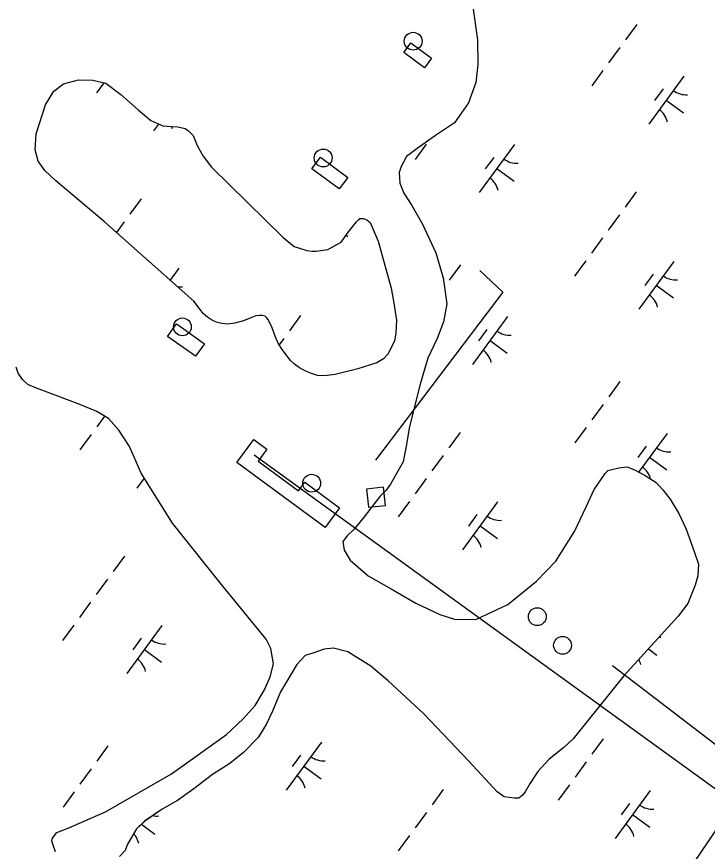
# Model space of a CAD drawing. Extents: x 3905714 to 3926767, y 183354 to 205755.
# Drawn here: x 3917019 to 3917600, y 196577 to 197279 of the extents above; entities that cross this region are included whole.
import ezdxf

# ---------------------------------------------------------------- set-up
doc = ezdxf.new("R2010")
doc.units = 0
for name, color, linetype in [('V-CHAN-DOCK', 7, 'Continuous'), ('V-DOMW-TANK', 7, 'Continuous'), ('V-TOPO-SHOR', 7, 'Continuous'), ('V-UTIL-LINE', 7, 'Continuous'), ('V-WETL-SWMP', 7, 'Continuous')]:
    doc.layers.add(name, color=color, linetype=linetype)

msp = doc.modelspace()

# ---------------------------------------------------------------- linework, layer by layer
at = {"layer": 'V-CHAN-DOCK'}
for points in [[(3917350.42, 197257.37), (3917367.84, 197244.53), (3917361.86, 197236.42), (3917344.43, 197249.26)], [(3917274.31, 197161.09), (3917297.23, 197144.13), (3917290.1, 197134.49), (3917267.18, 197151.45)], [(3917156.75, 197018.25), (3917176.61, 197004.07), (3917169.08, 196993.53), (3917145.66, 197010.26), (3917153.19, 197020.79)], [(3917278.18, 196849.34), (3917203.95, 196903.94), (3917218.2, 196923.31), (3917229.22, 196915.2), (3917221.89, 196905.24), (3917255.93, 196880.2), (3917261.24, 196887.42), (3917290.41, 196865.96)], [(3917313.17, 196881.76), (3917314.87, 196866.4), (3917329.11, 196867.98), (3917327.4, 196883.34)]]:
    msp.add_lwpolyline(points, close=True, dxfattribs=at)
at = {"layer": 'V-DOMW-TANK'}
for centre in [(3917352.35, 197258.76), (3917276.64, 197160.49), (3917158.16, 197018.25), (3917266.97, 196886.62), (3917456.79, 196774.25), (3917478.07, 196750.13)]:
    msp.add_circle(centre, 7.5, dxfattribs=at)
at = {"layer": 'V-TOPO-SHOR'}
for points in [[(3917402.45, 197287.75), (3917406.47, 197260.04), (3917406.87, 197239.15), (3917405.21, 197224.01), (3917398.84, 197206.81), (3917387.25, 197190.16), (3917371, 197179.29), (3917355.79, 197168.4), (3917346.87, 197161.67), (3917342.12, 197153.34), (3917340.52, 197148.12), (3917340.99, 197139.24), (3917344.6, 197130.86), (3917351.33, 197120.38), (3917360.11, 197104.65), (3917371.46, 197080.56), (3917377.61, 197059.63), (3917380.62, 197037.67), (3917377.91, 197022.54), (3917372.61, 197008.47), (3917364.68, 196991.8), (3917358.28, 196969.9), (3917349.19, 196934.43), (3917346.48, 196917.73), (3917343.79, 196904.69), (3917333.24, 196885.95), (3917329.55, 196880.74), (3917324.3, 196875.55), (3917311.14, 196858.39), (3917302.72, 196847.99), (3917296.94, 196842.28), (3917293.26, 196837.6), (3917294.26, 196830.28), (3917299.43, 196821.9), (3917314.5, 196808.75), (3917333.77, 196797.67), (3917354.59, 196785.53), (3917374.91, 196776.01), (3917387.94, 196771.75), (3917405.7, 196772.17), (3917431.89, 196784.55)], [(3917167.67, 197040.04), (3917092.67, 197106.71), (3917051.76, 197141.25), (3917042.42, 197149.99), (3917036.83, 197157.78), (3917034.3, 197167.19), (3917035.08, 197180.81), (3917042.98, 197205.18), (3917050.09, 197216.65), (3917058.11, 197222.95), (3917070.58, 197226.4), (3917082.79, 197225.86), (3917093.82, 197223.44), (3917106.21, 197213.98), (3917120.93, 197200.97), (3917131.45, 197191.99), (3917141.76, 197187.46), (3917149.04, 197186.95), (3917154.44, 197186.68), (3917160.54, 197185.24), (3917163.34, 197183.34), (3917167.08, 197179.33), (3917170.55, 197170.85), (3917175.66, 197161.9), (3917182.66, 197152.7), (3917242.91, 197093.62), (3917252.26, 197086.05), (3917262.81, 197082.47), (3917267.74, 197081.97), (3917270.79, 197081.95), (3917280.67, 197083.54), (3917291.74, 197089.58), (3917297.9, 197098.23), (3917304.52, 197106.65), (3917307.59, 197109.45), (3917310.41, 197109.43), (3917313.23, 197108.48), (3917316.03, 197106.11), (3917322.75, 197090.34), (3917333.79, 197050.81), (3917336.07, 197038.12), (3917338.33, 197024.01), (3917337.8, 197012.97), (3917336.59, 197006.64), (3917331.35, 196995.63), (3917327.34, 196991.43), (3917321.68, 196987.93), (3917305.68, 196982.86), (3917286.63, 196978.04), (3917277.69, 196976.92), (3917271.82, 196977.42), (3917265.96, 196979.34), (3917260.81, 196981.48), (3917256.6, 196983.86), (3917252.39, 196986.93), (3917249.12, 196990.01), (3917242.12, 196999.21), (3917238.87, 197004.63), (3917236.08, 197010.52), (3917233.77, 197017.34), (3917231.68, 197021.58), (3917230.06, 197024.64), (3917228.89, 197026.06), (3917227.72, 197027.24), (3917225.38, 197027.73), (3917223.03, 197027.74), (3917219.98, 197027.52), (3917214.32, 197025.21), (3917209.62, 197023.35), (3917202.32, 197021.28), (3917195.98, 197020.61), (3917191.28, 197021.11), (3917187.77, 197022.07), (3917183.55, 197023.51), (3917179.33, 197026.35), (3917175.6, 197029.66), (3917173.03, 197032.96), (3917167.67, 197040.04)], [(3917051.45, 196576.27), (3917049.39, 196582.03), (3917048.36, 196585.17), (3917048.9, 196587.78), (3917052.58, 196592.46), (3917062.53, 196596.58), (3917076.15, 196602.25), (3917093.43, 196609.98), (3917148.99, 196642.04), (3917195.15, 196675.2), (3917209.33, 196688.18), (3917219.32, 196699.61), (3917227.23, 196712.62), (3917232, 196723.57), (3917234.67, 196734.52), (3917232.66, 196747.59), (3917228.52, 196755.45), (3917192.22, 196800.06), (3917149.7, 196853.07), (3917123.31, 196895.01), (3917113.51, 196917.53), (3917104.71, 196931.16), (3917095.89, 196941.14), (3917086, 196946.94), (3917071.93, 196952.77), (3917051.08, 196960.73), (3917035.45, 196966.56), (3917028.15, 196969.74), (3917023.48, 196973.95), (3917019.85, 196979.19), (3917018.31, 196984.42)], [(3917431.89, 196784.55), (3917456.03, 196804.26), (3917472.33, 196820.88), (3917488.14, 196845.86), (3917498.19, 196867.22), (3917504.54, 196881.29), (3917514.02, 196894.81), (3917516.13, 196897.41), (3917525.54, 196899.45), (3917532.34, 196900.45), (3917538.59, 196897.8), (3917547.44, 196893.05), (3917556.81, 196887.25), (3917562.52, 196880.95), (3917568.74, 196873.07), (3917575.98, 196861.02), (3917582.18, 196847.92), (3917588.86, 196829.08), (3917592.45, 196818.61), (3917591.87, 196808.69), (3917589.73, 196800.87), (3917583.38, 196785.23), (3917575.48, 196774.83), (3917529.74, 196724.43), (3917487.12, 196671.4), (3917479.24, 196664.14), (3917466.65, 196654.29), (3917457.18, 196643.89), (3917450.86, 196634.01), (3917446.64, 196626.72), (3917444.01, 196623.6), (3917441.38, 196621.53), (3917437.2, 196621.55), (3917428.85, 196622.64), (3917423.13, 196626.86), (3917399.25, 196652.59), (3917361.36, 196692.51), (3917331.22, 196720.37), (3917316.67, 196732.47), (3917297.41, 196744.6), (3917285.42, 196747.8), (3917277.58, 196746.8), (3917268.68, 196743.72), (3917261.35, 196741.68), (3917254.52, 196733.88), (3917240.8, 196710.98), (3917233.92, 196694.83), (3917228.63, 196683.36), (3917221.77, 196672.43), (3917209.69, 196659.97), (3917198.14, 196650.64), (3917183.46, 196641.32), (3917167.72, 196629.4), (3917154.08, 196619.55), (3917140.98, 196612.32), (3917126.29, 196601.96), (3917119.46, 196595.73), (3917112.08, 196582.71), (3917109.95, 196577.5), (3917105.22, 196572.3)]]:
    msp.add_lwpolyline(points, dxfattribs=at)
at = {"layer": 'V-UTIL-LINE'}
for points in [[(3920382.72, 200123.13), (3919431.34, 198911.04), (3917639.74, 196643.01), (3912670.96, 189304.15), (3911629.35, 187953.28)], [(3917520.12, 196733.21), (3917669.62, 196618.74), (3919457.38, 198881.61), (3920417.08, 200095.51)], [(3920481.64, 200045.37), (3917672.78, 196581.37), (3917218.41, 196910.18)], [(3917408.38, 197065.79), (3917427.66, 197047.41), (3917320.62, 196906.17)]]:
    msp.add_lwpolyline(points, dxfattribs=at)
at = {"layer": 'V-WETL-SWMP'}
for p, q in [((3917402.45, 197287.75), (3917406.47, 197260.04)), ((3917540.46, 197272.91), (3917531, 197260)), ((3917406.47, 197260.04), (3917406.87, 197239.15)), ((3917526.27, 197253.54), (3917516.82, 197240.64)), ((3917406.87, 197239.15), (3917405.21, 197224.01)), ((3917405.93, 197230.15), (3917405.88, 197230.08)), ((3917512.09, 197234.18), (3917502.63, 197221.28)), ((3917580.1, 197229.35), (3917550.55, 197189.02)), ((3917092.09, 197223.82), (3917085.96, 197215.45)), ((3917405.21, 197224.01), (3917398.84, 197206.81)), ((3917562.64, 197218.59), (3917555.55, 197208.91)), ((3917565.32, 197209.19), (3917579.84, 197198.55)), ((3917398.84, 197206.81), (3917387.25, 197190.16)), ((3917138.16, 197189.04), (3917133.87, 197183.19)), ((3917387.25, 197190.16), (3917371, 197179.29)), ((3917371, 197179.29), (3917355.79, 197168.41)), ((3917363.37, 197172.07), (3917353.92, 197159.16)), ((3917355.79, 197168.41), (3917346.87, 197161.67)), ((3917437.56, 197171.74), (3917408.01, 197131.4)), ((3917346.87, 197161.67), (3917342.12, 197153.34)), ((3917420.1, 197160.97), (3917413.01, 197151.29)), ((3917342.12, 197153.34), (3917340.52, 197148.12)), ((3917422.78, 197151.57), (3917437.3, 197140.93)), ((3917340.52, 197148.12), (3917340.99, 197139.24)), ((3917340.99, 197139.24), (3917344.6, 197130.86)), ((3917344.6, 197130.86), (3917351.33, 197120.38)), ((3917540.11, 197131.84), (3917530.65, 197118.93)), ((3917123.43, 197126.01), (3917113.98, 197113.11)), ((3917351.33, 197120.38), (3917360.11, 197104.65)), ((3917525.92, 197112.48), (3917516.47, 197099.57)), ((3917109.25, 197106.65), (3917102.73, 197097.76)), ((3917360.11, 197104.65), (3917371.46, 197080.56)), ((3917295.93, 197095.46), (3917297.35, 197094.42)), ((3917511.74, 197093.12), (3917502.28, 197080.21)), ((3917371.46, 197080.56), (3917377.61, 197059.63)), ((3917497.55, 197073.76), (3917488.1, 197060.85)), ((3917571.74, 197073.43), (3917542.19, 197033.1)), ((3917155.06, 197067.61), (3917147.81, 197057.7)), ((3917392.14, 197070.47), (3917382.69, 197057.56)), ((3917377.61, 197059.63), (3917380.62, 197037.67)), ((3917554.28, 197062.66), (3917547.19, 197052.98)), ((3917556.96, 197053.26), (3917571.48, 197042.63)), ((3917380.62, 197037.67), (3917377.92, 197022.54)), ((3917257.61, 197027.71), (3917248.16, 197014.8)), ((3917431.78, 197026.92), (3917402.23, 196986.58)), ((3917377.92, 197022.54), (3917372.61, 197008.47)), ((3917414.33, 197016.15), (3917407.24, 197006.47)), ((3917243.43, 197008.35), (3917239.69, 197003.25)), ((3917372.61, 197008.47), (3917364.68, 196991.8)), ((3917417.01, 197006.75), (3917431.53, 196996.11)), ((3917364.68, 196991.8), (3917358.28, 196969.9)), ((3917019.85, 196979.19), (3917018.31, 196984.42)), ((3917023.48, 196973.95), (3917019.85, 196979.19)), ((3917028.15, 196969.74), (3917023.48, 196973.95)), ((3917035.45, 196966.56), (3917028.15, 196969.74)), ((3917358.28, 196969.9), (3917349.19, 196934.43)), ((3917526.32, 196972.16), (3917516.86, 196959.26)), ((3917051.08, 196960.73), (3917035.45, 196966.56)), ((3917071.93, 196952.77), (3917051.08, 196960.73)), ((3917086, 196946.94), (3917071.93, 196952.77)), ((3917095.89, 196941.14), (3917086, 196946.94)), ((3917512.14, 196952.8), (3917502.68, 196939.9)), ((3917092.6, 196943.07), (3917086.01, 196934.07)), ((3917104.71, 196931.16), (3917095.89, 196941.14)), ((3917349.19, 196934.43), (3917346.48, 196917.73)), ((3917497.95, 196933.44), (3917488.5, 196920.54)), ((3917081.28, 196927.62), (3917071.82, 196914.71)), ((3917113.51, 196917.53), (3917104.71, 196931.16)), ((3917391.79, 196929.4), (3917382.33, 196916.5)), ((3917565.96, 196928.61), (3917542.04, 196895.95)), ((3917123.31, 196895.01), (3917113.51, 196917.53)), ((3917346.48, 196917.73), (3917343.79, 196904.69)), ((3917548.51, 196917.84), (3917541.42, 196908.16)), ((3917377.61, 196910.04), (3917368.15, 196897.14)), ((3917551.19, 196908.44), (3917565.71, 196897.81)), ((3917343.79, 196904.69), (3917333.24, 196885.95)), ((3917516.13, 196897.41), (3917525.54, 196899.45)), ((3917525.54, 196899.45), (3917532.34, 196900.45)), ((3917532.34, 196900.45), (3917538.59, 196897.8)), ((3917538.59, 196897.8), (3917547.44, 196893.05)), ((3917125.91, 196890.87), (3917119.74, 196882.45)), ((3917149.7, 196853.07), (3917123.31, 196895.01)), ((3917504.54, 196881.29), (3917514.02, 196894.81)), ((3917514.02, 196894.81), (3917516.13, 196897.41)), ((3917547.44, 196893.05), (3917556.81, 196887.25)), ((3917333.24, 196885.95), (3917329.55, 196880.74)), ((3917363.42, 196890.68), (3917353.97, 196877.78)), ((3917556.81, 196887.25), (3917562.52, 196880.95)), ((3917329.55, 196880.74), (3917324.3, 196875.55)), ((3917498.19, 196867.22), (3917504.54, 196881.29)), ((3917562.52, 196880.95), (3917568.74, 196873.07)), ((3917324.3, 196875.55), (3917311.14, 196858.39)), ((3917349.24, 196871.32), (3917339.78, 196858.42)), ((3917423.42, 196870.99), (3917393.87, 196830.66)), ((3917568.74, 196873.07), (3917575.98, 196861.02)), ((3917488.14, 196845.86), (3917498.19, 196867.22)), ((3917311.14, 196858.39), (3917302.72, 196847.99)), ((3917405.97, 196860.23), (3917398.88, 196850.55)), ((3917575.98, 196861.02), (3917582.18, 196847.92)), ((3917192.22, 196800.06), (3917149.7, 196853.07)), ((3917408.65, 196850.83), (3917423.17, 196840.19)), ((3917296.94, 196842.28), (3917293.26, 196837.6)), ((3917302.72, 196847.99), (3917296.94, 196842.28)), ((3917472.33, 196820.88), (3917488.14, 196845.86)), ((3917582.18, 196847.92), (3917588.86, 196829.08)), ((3917293.26, 196837.6), (3917294.26, 196830.28)), ((3917294.26, 196830.28), (3917299.43, 196821.89)), ((3917588.86, 196829.08), (3917592.45, 196818.61)), ((3917109.3, 196825.27), (3917099.84, 196812.37)), ((3917299.43, 196821.89), (3917314.5, 196808.75)), ((3917456.03, 196804.26), (3917472.33, 196820.88)), ((3917592.45, 196818.61), (3917591.87, 196808.69)), ((3917314.5, 196808.75), (3917333.77, 196797.67)), ((3917591.87, 196808.69), (3917589.74, 196800.87)), ((3917095.11, 196805.91), (3917085.66, 196793.01)), ((3917228.53, 196755.45), (3917192.22, 196800.06)), ((3917431.89, 196784.55), (3917456.03, 196804.26)), ((3917589.74, 196800.87), (3917583.38, 196785.23)), ((3917333.77, 196797.67), (3917354.59, 196785.53)), ((3917080.93, 196786.55), (3917071.47, 196773.65)), ((3917354.59, 196785.53), (3917374.91, 196776.01)), ((3917405.7, 196772.17), (3917431.89, 196784.55)), ((3917583.38, 196785.23), (3917575.48, 196774.83)), ((3917374.91, 196776.01), (3917387.94, 196771.75)), ((3917387.94, 196771.75), (3917405.7, 196772.17)), ((3917575.48, 196774.83), (3917529.74, 196724.43)), ((3917066.74, 196767.19), (3917057.29, 196754.29)), ((3917140.93, 196766.86), (3917111.38, 196726.53)), ((3917123.48, 196756.1), (3917116.38, 196746.42)), ((3917232.66, 196747.59), (3917228.53, 196755.45)), ((3917126.15, 196746.7), (3917140.67, 196736.06)), ((3917234.67, 196734.52), (3917232.66, 196747.59)), ((3917268.68, 196743.72), (3917261.35, 196741.68)), ((3917277.58, 196746.8), (3917268.68, 196743.72)), ((3917285.42, 196747.8), (3917277.58, 196746.8)), ((3917297.41, 196744.6), (3917285.42, 196747.8)), ((3917316.67, 196732.47), (3917297.41, 196744.6)), ((3917550.28, 196747.06), (3917557.35, 196741.88)), ((3917261.35, 196741.68), (3917254.52, 196733.88)), ((3917232, 196723.57), (3917234.67, 196734.52)), ((3917254.52, 196733.88), (3917240.8, 196710.98)), ((3917331.22, 196720.37), (3917316.67, 196732.47)), ((3917227.23, 196712.62), (3917232, 196723.57)), ((3917529.74, 196724.43), (3917487.12, 196671.4)), ((3917361.36, 196692.51), (3917331.22, 196720.37)), ((3917219.32, 196699.61), (3917227.23, 196712.62)), ((3917240.8, 196710.98), (3917233.92, 196694.82)), ((3917209.33, 196688.18), (3917219.32, 196699.61)), ((3917233.92, 196694.82), (3917228.63, 196683.36)), ((3917195.15, 196675.2), (3917209.33, 196688.18)), ((3917399.25, 196652.59), (3917361.36, 196692.51)), ((3917228.63, 196683.36), (3917221.77, 196672.43)), ((3917148.99, 196642.04), (3917195.15, 196675.2)), ((3917221.77, 196672.43), (3917209.69, 196659.97)), ((3917275.11, 196668.56), (3917245.56, 196628.22)), ((3917487.12, 196671.4), (3917479.24, 196664.14)), ((3917512.19, 196671.42), (3917502.73, 196658.51)), ((3917095.51, 196665.59), (3917086.06, 196652.69)), ((3917209.69, 196659.97), (3917198.14, 196650.63)), ((3917479.24, 196664.14), (3917466.65, 196654.29)), ((3917257.65, 196657.79), (3917250.56, 196648.11)), ((3917423.13, 196626.86), (3917399.25, 196652.59)), ((3917466.65, 196654.29), (3917457.19, 196643.89)), ((3917498, 196652.06), (3917488.55, 196639.15)), ((3917081.33, 196646.23), (3917071.87, 196633.33)), ((3917198.14, 196650.63), (3917183.46, 196641.32)), ((3917260.33, 196648.39), (3917274.85, 196637.75)), ((3917093.43, 196609.98), (3917148.99, 196642.04)), ((3917183.46, 196641.32), (3917167.72, 196629.4)), ((3917457.19, 196643.89), (3917450.86, 196634.01)), ((3917450.86, 196634.01), (3917446.64, 196626.72)), ((3917483.82, 196632.7), (3917474.36, 196619.79)), ((3917067.14, 196626.87), (3917057.69, 196613.97)), ((3917167.72, 196629.4), (3917154.08, 196619.55)), ((3917377.66, 196628.66), (3917368.2, 196615.75)), ((3917428.85, 196622.64), (3917423.13, 196626.86)), ((3917446.64, 196626.72), (3917444.01, 196623.6)), ((3917551.83, 196627.87), (3917522.28, 196587.53)), ((3917154.08, 196619.55), (3917140.98, 196612.32)), ((3917437.21, 196621.55), (3917428.85, 196622.64)), ((3917441.38, 196621.53), (3917437.21, 196621.55)), ((3917444.01, 196623.6), (3917441.38, 196621.53)), ((3917534.37, 196617.1), (3917527.28, 196607.42)), ((3917076.15, 196602.25), (3917093.43, 196609.98)), ((3917140.98, 196612.32), (3917126.29, 196601.95)), ((3917363.47, 196609.3), (3917354.02, 196596.39)), ((3917537.05, 196607.7), (3917551.57, 196597.06)), ((3917052.58, 196592.46), (3917062.53, 196596.58)), ((3917062.53, 196596.58), (3917076.15, 196602.25)), ((3917119.46, 196595.73), (3917112.08, 196582.71)), ((3917126.29, 196601.95), (3917119.46, 196595.73)), ((3917123.61, 196599.51), (3917134.9, 196591.24)), ((3917048.9, 196587.78), (3917052.58, 196592.46)), ((3917349.29, 196589.94), (3917339.83, 196577.03)), ((3917048.36, 196585.17), (3917048.9, 196587.78)), ((3917049.39, 196582.03), (3917048.36, 196585.17)), ((3917051.45, 196576.27), (3917049.39, 196582.03)), ((3917112.08, 196582.71), (3917109.96, 196577.5)), ((3917109.96, 196577.5), (3917105.22, 196572.3))]:
    msp.add_line(p, q, dxfattribs=at)
msp.add_lwpolyline([(3917173.03, 197032.96), (3917167.67, 197040.04), (3917092.67, 197106.72), (3917051.76, 197141.25), (3917042.42, 197149.99), (3917036.83, 197157.78), (3917034.3, 197167.19), (3917035.08, 197180.8), (3917042.98, 197205.19), (3917050.09, 197216.65), (3917058.11, 197222.95), (3917070.58, 197226.4), (3917082.79, 197225.86), (3917093.82, 197223.44), (3917106.21, 197213.98), (3917120.93, 197200.97), (3917131.45, 197191.99), (3917141.76, 197187.46), (3917149.04, 197186.95), (3917154.44, 197186.68), (3917160.54, 197185.24), (3917163.34, 197183.34), (3917167.08, 197179.33), (3917170.55, 197170.85), (3917175.67, 197161.9), (3917182.66, 197152.7), (3917242.91, 197093.62), (3917252.26, 197086.05), (3917262.81, 197082.47), (3917267.74, 197081.97), (3917270.79, 197081.95), (3917280.67, 197083.54), (3917291.74, 197089.58), (3917297.9, 197098.23), (3917304.52, 197106.65), (3917307.6, 197109.45), (3917310.41, 197109.43), (3917313.23, 197108.48), (3917316.03, 197106.11), (3917322.75, 197090.34), (3917333.79, 197050.81), (3917336.07, 197038.12), (3917338.33, 197024.01), (3917337.8, 197012.97), (3917336.59, 197006.64), (3917331.36, 196995.63), (3917327.34, 196991.43), (3917321.68, 196987.94), (3917305.68, 196982.86), (3917286.63, 196978.04), (3917277.69, 196976.92), (3917271.83, 196977.42), (3917265.96, 196979.34), (3917260.81, 196981.48), (3917256.6, 196983.86), (3917252.39, 196986.93), (3917249.12, 196990.01), (3917242.12, 196999.21), (3917238.87, 197004.63), (3917236.08, 197010.52), (3917233.77, 197017.34), (3917231.68, 197021.58), (3917230.06, 197024.64), (3917228.89, 197026.06), (3917227.73, 197027.24), (3917225.38, 197027.73), (3917223.03, 197027.74), (3917219.98, 197027.52), (3917214.33, 197025.21), (3917209.62, 197023.35), (3917202.32, 197021.28), (3917195.98, 197020.62), (3917191.28, 197021.11), (3917187.77, 197022.07), (3917183.55, 197023.51), (3917179.33, 197026.35), (3917175.6, 197029.66)], close=True, dxfattribs=at)
for centre, start, end in [((3917581.84, 197231.33), 232.99998, 274.54364), ((3917549.19, 197186.76), 12.99998, 54.54364), ((3917132.52, 197180.94), 12.99998, 19.92845), ((3917439.3, 197173.71), 232.99998, 274.54364), ((3917406.65, 197129.15), 12.99998, 54.54364), ((3917573.48, 197075.41), 232.99998, 274.54364), ((3917156.8, 197069.58), 260.89857, 274.54364), ((3917540.83, 197030.84), 12.99998, 54.54364), ((3917433.52, 197028.89), 232.99998, 274.54364), ((3917400.87, 196984.33), 12.99998, 54.54364), ((3917567.7, 196930.58), 232.99998, 274.54364), ((3917535.05, 196886.02), 13.4012, 54.54364), ((3917425.16, 196872.97), 232.99998, 274.54364), ((3917392.51, 196828.41), 12.99998, 54.54364), ((3917142.67, 196768.84), 232.99998, 274.54364), ((3917559.34, 196774.66), 269.96527, 274.54364), ((3917110.02, 196724.28), 12.99998, 54.54364), ((3917526.69, 196730.1), 12.99998, 27.64683), ((3917276.85, 196670.53), 232.99998, 274.54364), ((3917244.2, 196625.97), 12.99998, 54.54364), ((3917553.57, 196629.84), 232.99998, 274.54364), ((3917136.89, 196624.02), 257.74687, 274.54364), ((3917520.92, 196585.28), 12.99998, 54.54364), ((3917104.25, 196579.45), 12.99998, 43.24969)]:
    msp.add_arc(centre, 17.62, start, end, dxfattribs=at)

doc.saveas('drawing.dxf')
